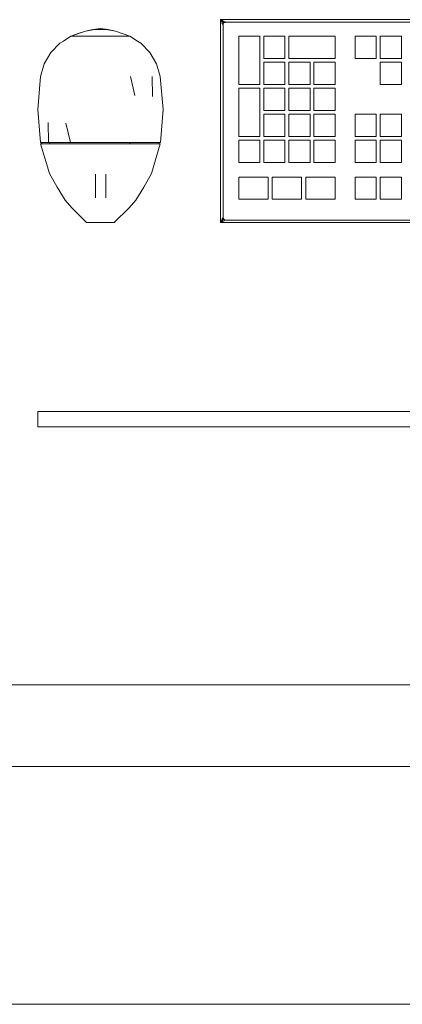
# Model space of a CAD drawing. Header units: millimetres. Extents: x 2 to 902, y -447 to 199.
# Tile 894 of 1056: x 55.164 to 55.642, y 145.724 to 146.957. Entities that reach past the tile are written whole.
import ezdxf

# ---------------------------------------------------------------- set-up
doc = ezdxf.new("R2010")
doc.units = ezdxf.units.MM
doc.header["$MEASUREMENT"] = 0
for name, color, linetype, lineweight in [('IFC-Elemento construtivo genérico-Contorno', 253, 'Continuous', 5), ('IFC-Laje-Contorno', 134, 'Continuous', 5), ('IFC-Parede-Contorno', 42, 'Continuous', 5)]:
    doc.layers.add(name, color=color, linetype=linetype, lineweight=lineweight)

msp = doc.modelspace()

# ---------------------------------------------------------------- linework, layer by layer
at = {"layer": 'IFC-Elemento construtivo genérico-Contorno', "color": 7, "lineweight": 5}
for p, q in [((55.2459, 146.943), (55.2647, 146.9462)), ((55.2555, 146.9447), (55.2647, 146.9462)), ((55.2647, 146.9462), (55.274, 146.9447)), ((55.2647, 146.9462), (55.2836, 146.943)), ((55.4149, 146.9572), (55.4174, 146.9547)), ((55.4149, 146.7032), (55.4149, 146.9572)), ((55.4149, 146.9572), (56.1769, 146.9572)), ((55.4149, 146.9572), (55.4174, 146.9547)), ((55.4149, 146.9572), (55.4212, 146.954)), ((55.4149, 146.9572), (56.1769, 146.9572)), ((55.4149, 146.7032), (55.4149, 146.9572)), ((55.4149, 146.9572), (55.4186, 146.9553)), ((55.4149, 146.9572), (55.4174, 146.9521)), ((55.4168, 146.9534), (55.4181, 146.9508)), ((55.4174, 146.9547), (55.419, 146.9531)), ((55.4174, 146.9547), (55.419, 146.9531)), ((55.4174, 146.9521), (55.4181, 146.9508)), ((55.4181, 146.9508), (55.4187, 146.9523)), ((55.4181, 146.9508), (55.4187, 146.9523)), ((55.4181, 146.9508), (55.4184, 146.9516)), ((55.4181, 146.9508), (55.4184, 146.9516)), ((55.4181, 146.7095), (55.4181, 146.9508)), ((55.4181, 146.7095), (55.4181, 146.9508)), ((55.4184, 146.9516), (55.4187, 146.9523)), ((55.4184, 146.9516), (55.4187, 146.9523)), ((55.4186, 146.9553), (55.4199, 146.9546)), ((55.4187, 146.9523), (55.419, 146.9531)), ((55.4187, 146.9523), (55.419, 146.9531)), ((55.419, 146.9531), (55.4212, 146.954)), ((55.419, 146.9531), (55.4208, 146.9538)), ((55.419, 146.9531), (55.4208, 146.9538)), ((55.419, 146.9531), (55.4204, 146.9536)), ((55.419, 146.9531), (55.4204, 146.9536)), ((55.4199, 146.9546), (55.4209, 146.9542)), ((55.4204, 146.9536), (55.4212, 146.954)), ((55.4204, 146.9536), (55.4212, 146.954)), ((55.4206, 146.9543), (55.4212, 146.954)), ((55.4208, 146.9538), (55.4212, 146.954)), ((55.4208, 146.9538), (55.4212, 146.954)), ((55.4212, 146.954), (56.1705, 146.954)), ((55.4212, 146.954), (56.1705, 146.954)), ((55.2185, 146.9304), (55.2279, 146.9364)), ((55.2185, 146.9304), (55.2279, 146.9364)), ((55.2279, 146.9364), (55.2459, 146.943)), ((55.2279, 146.9364), (55.2369, 146.9397)), ((55.2279, 146.9364), (55.2369, 146.9397)), ((55.2279, 146.9364), (55.2387, 146.9364)), ((55.2312, 146.9364), (55.2345, 146.9364)), ((55.2345, 146.9364), (55.2387, 146.9364)), ((55.2369, 146.9397), (55.2459, 146.943)), ((55.2369, 146.9397), (55.2459, 146.943)), ((55.2387, 146.9364), (55.2647, 146.9364)), ((55.2452, 146.9364), (55.2582, 146.9364)), ((55.2452, 146.9364), (55.2517, 146.9364)), ((55.2459, 146.943), (55.2555, 146.9447)), ((55.2459, 146.943), (55.2555, 146.9447)), ((55.2517, 146.9364), (55.2582, 146.9364)), ((55.2517, 146.9364), (55.2582, 146.9364)), ((55.2555, 146.9447), (55.274, 146.9447)), ((55.2555, 146.9447), (55.274, 146.9447)), ((55.2582, 146.9364), (55.2647, 146.9364)), ((55.2647, 146.9364), (55.2712, 146.9364)), ((55.2647, 146.9364), (55.2908, 146.9364)), ((55.2712, 146.9364), (55.2778, 146.9364)), ((55.274, 146.9447), (55.2836, 146.943)), ((55.274, 146.9447), (55.2836, 146.943)), ((55.2778, 146.9364), (55.2843, 146.9364)), ((55.2836, 146.943), (55.3015, 146.9364)), ((55.2836, 146.943), (55.3015, 146.9364)), ((55.2908, 146.9364), (55.2983, 146.9364)), ((55.2908, 146.9364), (55.295, 146.9364)), ((55.2908, 146.9364), (55.3015, 146.9364)), ((55.2908, 146.9364), (55.295, 146.9364)), ((55.295, 146.9364), (55.2983, 146.9364)), ((55.3015, 146.9364), (55.311, 146.9304)), ((55.3015, 146.9364), (55.311, 146.9304)), ((55.4377, 146.8762), (55.4377, 146.9365)), ((55.4377, 146.9365), (55.4642, 146.9365)), ((55.4377, 146.8762), (55.4377, 146.9365)), ((55.4377, 146.9365), (55.4642, 146.9365)), ((55.4642, 146.8762), (55.4642, 146.9365)), ((55.4642, 146.8762), (55.4642, 146.9365)), ((55.4691, 146.9087), (55.4691, 146.9365)), ((55.4691, 146.9365), (55.4956, 146.9365)), ((55.4691, 146.9087), (55.4691, 146.9365)), ((55.4691, 146.9365), (55.4956, 146.9365)), ((55.4956, 146.9087), (55.4956, 146.9365)), ((55.4956, 146.9087), (55.4956, 146.9365)), ((55.5004, 146.9087), (55.5004, 146.9365)), ((55.5004, 146.9365), (55.5583, 146.9365)), ((55.5004, 146.9087), (55.5004, 146.9365)), ((55.5004, 146.9365), (55.5583, 146.9365)), ((55.5583, 146.9087), (55.5583, 146.9365)), ((55.5583, 146.9087), (55.5583, 146.9365)), ((55.5833, 146.9365), (55.6098, 146.9365)), ((55.5833, 146.9087), (55.5833, 146.9365)), ((55.5833, 146.9365), (55.6098, 146.9365)), ((55.5833, 146.9087), (55.5833, 146.9365)), ((55.6098, 146.9087), (55.6098, 146.9365)), ((55.6098, 146.9087), (55.6098, 146.9365)), ((55.6146, 146.9365), (55.6412, 146.9365)), ((55.6146, 146.9087), (55.6146, 146.9365)), ((55.6146, 146.9365), (55.6412, 146.9365)), ((55.6146, 146.9087), (55.6146, 146.9365)), ((55.6412, 146.9087), (55.6412, 146.9365)), ((55.6412, 146.9087), (55.6412, 146.9365)), ((55.2028, 146.9159), (55.2141, 146.9276)), ((55.2028, 146.9159), (55.2141, 146.9276)), ((55.2141, 146.9276), (55.2185, 146.9304)), ((55.2141, 146.9276), (55.2185, 146.9304)), ((55.311, 146.9304), (55.3154, 146.9276)), ((55.311, 146.9304), (55.3154, 146.9276)), ((55.3154, 146.9276), (55.3267, 146.9159)), ((55.3154, 146.9276), (55.3267, 146.9159)), ((55.1945, 146.9018), (55.2028, 146.9159)), ((55.1945, 146.9018), (55.2028, 146.9159)), ((55.3267, 146.9159), (55.3349, 146.9018)), ((55.3267, 146.9159), (55.3349, 146.9018)), ((55.4691, 146.9087), (55.4956, 146.9087)), ((55.4691, 146.9087), (55.4956, 146.9087)), ((55.5004, 146.9087), (55.5583, 146.9087)), ((55.5004, 146.9087), (55.5583, 146.9087)), ((55.5833, 146.9087), (55.6098, 146.9087)), ((55.5833, 146.9087), (55.6098, 146.9087)), ((55.6146, 146.9087), (55.6412, 146.9087)), ((55.6146, 146.9087), (55.6412, 146.9087)), ((55.1899, 146.8861), (55.1945, 146.9018)), ((55.1899, 146.8861), (55.1945, 146.9018)), ((55.3349, 146.9018), (55.3396, 146.8861)), ((55.3349, 146.9018), (55.3396, 146.8861)), ((55.4691, 146.8762), (55.4691, 146.9039)), ((55.4691, 146.9039), (55.4956, 146.9039)), ((55.4691, 146.8762), (55.4691, 146.9039)), ((55.4691, 146.9039), (55.4956, 146.9039)), ((55.4956, 146.8762), (55.4956, 146.9039)), ((55.4956, 146.8762), (55.4956, 146.9039)), ((55.5004, 146.8762), (55.5004, 146.9039)), ((55.5004, 146.9039), (55.527, 146.9039)), ((55.5004, 146.8762), (55.5004, 146.9039)), ((55.5004, 146.9039), (55.527, 146.9039)), ((55.527, 146.8762), (55.527, 146.9039)), ((55.527, 146.8762), (55.527, 146.9039)), ((55.5318, 146.8762), (55.5318, 146.9039)), ((55.5318, 146.9039), (55.5583, 146.9039)), ((55.5318, 146.8762), (55.5318, 146.9039)), ((55.5318, 146.9039), (55.5583, 146.9039)), ((55.5583, 146.8762), (55.5583, 146.9039)), ((55.5583, 146.8762), (55.5583, 146.9039)), ((55.6146, 146.8762), (55.6146, 146.9039)), ((55.6146, 146.9039), (55.6412, 146.9039)), ((55.6146, 146.8762), (55.6146, 146.9039)), ((55.6146, 146.9039), (55.6412, 146.9039)), ((55.6412, 146.8762), (55.6412, 146.9039)), ((55.6412, 146.8762), (55.6412, 146.9039)), ((55.1863, 146.8448), (55.1899, 146.8861)), ((55.1863, 146.8448), (55.1899, 146.8861)), ((55.3022, 146.8861), (55.3078, 146.8621)), ((55.3022, 146.8861), (55.3078, 146.8621)), ((55.3296, 146.8861), (55.33, 146.8611)), ((55.3296, 146.8861), (55.33, 146.8611)), ((55.3396, 146.8861), (55.3432, 146.8448)), ((55.3396, 146.8861), (55.3432, 146.8448)), ((55.4377, 146.8762), (55.4642, 146.8762)), ((55.4377, 146.8762), (55.4642, 146.8762)), ((55.4691, 146.8762), (55.4956, 146.8762)), ((55.4691, 146.8762), (55.4956, 146.8762)), ((55.5004, 146.8762), (55.527, 146.8762)), ((55.5004, 146.8762), (55.527, 146.8762)), ((55.5318, 146.8762), (55.5583, 146.8762)), ((55.5318, 146.8762), (55.5583, 146.8762)), ((55.6146, 146.8762), (55.6412, 146.8762)), ((55.6146, 146.8762), (55.6412, 146.8762)), ((55.4377, 146.811), (55.4377, 146.8713)), ((55.4377, 146.8713), (55.4642, 146.8713)), ((55.4377, 146.811), (55.4377, 146.8713)), ((55.4377, 146.8713), (55.4642, 146.8713)), ((55.4642, 146.811), (55.4642, 146.8713)), ((55.4642, 146.811), (55.4642, 146.8713)), ((55.4691, 146.8436), (55.4691, 146.8713)), ((55.4691, 146.8713), (55.4956, 146.8713)), ((55.4691, 146.8436), (55.4691, 146.8713)), ((55.4691, 146.8713), (55.4956, 146.8713)), ((55.4956, 146.8436), (55.4956, 146.8713)), ((55.4956, 146.8436), (55.4956, 146.8713)), ((55.5004, 146.8436), (55.5004, 146.8713)), ((55.5004, 146.8713), (55.527, 146.8713)), ((55.5004, 146.8436), (55.5004, 146.8713)), ((55.5004, 146.8713), (55.527, 146.8713)), ((55.527, 146.8436), (55.527, 146.8713)), ((55.527, 146.8436), (55.527, 146.8713)), ((55.5318, 146.8436), (55.5318, 146.8713)), ((55.5318, 146.8713), (55.5583, 146.8713)), ((55.5318, 146.8436), (55.5318, 146.8713)), ((55.5318, 146.8713), (55.5583, 146.8713)), ((55.5583, 146.8436), (55.5583, 146.8713)), ((55.5583, 146.8436), (55.5583, 146.8713)), ((55.1863, 146.8448), (55.1896, 146.8035)), ((55.1863, 146.8448), (55.1896, 146.8035)), ((55.3399, 146.8035), (55.3432, 146.8448)), ((55.3399, 146.8035), (55.3432, 146.8448)), ((55.4691, 146.8436), (55.4956, 146.8436)), ((55.4691, 146.8436), (55.4956, 146.8436)), ((55.4691, 146.811), (55.4691, 146.8387)), ((55.4691, 146.8387), (55.4956, 146.8387)), ((55.4691, 146.811), (55.4691, 146.8387)), ((55.4691, 146.8387), (55.4956, 146.8387)), ((55.4956, 146.811), (55.4956, 146.8387)), ((55.4956, 146.811), (55.4956, 146.8387)), ((55.5004, 146.8436), (55.527, 146.8436)), ((55.5004, 146.8436), (55.527, 146.8436)), ((55.5004, 146.811), (55.5004, 146.8387)), ((55.5004, 146.8387), (55.527, 146.8387)), ((55.5004, 146.811), (55.5004, 146.8387)), ((55.5004, 146.8387), (55.527, 146.8387)), ((55.527, 146.811), (55.527, 146.8387)), ((55.527, 146.811), (55.527, 146.8387)), ((55.5318, 146.8436), (55.5583, 146.8436)), ((55.5318, 146.8436), (55.5583, 146.8436)), ((55.5318, 146.811), (55.5318, 146.8387)), ((55.5318, 146.8387), (55.5583, 146.8387)), ((55.5318, 146.811), (55.5318, 146.8387)), ((55.5318, 146.8387), (55.5583, 146.8387)), ((55.5583, 146.811), (55.5583, 146.8387)), ((55.5583, 146.811), (55.5583, 146.8387)), ((55.5833, 146.8387), (55.6098, 146.8387)), ((55.5833, 146.811), (55.5833, 146.8387)), ((55.5833, 146.8387), (55.6098, 146.8387)), ((55.5833, 146.811), (55.5833, 146.8387)), ((55.6098, 146.811), (55.6098, 146.8387)), ((55.6098, 146.811), (55.6098, 146.8387)), ((55.6146, 146.8387), (55.6412, 146.8387)), ((55.6146, 146.811), (55.6146, 146.8387)), ((55.6146, 146.8387), (55.6412, 146.8387)), ((55.6146, 146.811), (55.6146, 146.8387)), ((55.6412, 146.811), (55.6412, 146.8387)), ((55.6412, 146.811), (55.6412, 146.8387)), ((55.1994, 146.8284), (55.1997, 146.8035)), ((55.1994, 146.8284), (55.1997, 146.8035)), ((55.2216, 146.8275), (55.2272, 146.8035)), ((55.2216, 146.8275), (55.2272, 146.8035)), ((55.4377, 146.811), (55.4642, 146.811)), ((55.4377, 146.811), (55.4642, 146.811)), ((55.4691, 146.811), (55.4956, 146.811)), ((55.4691, 146.811), (55.4956, 146.811)), ((55.5004, 146.811), (55.527, 146.811)), ((55.5004, 146.811), (55.527, 146.811)), ((55.5318, 146.811), (55.5583, 146.811)), ((55.5318, 146.811), (55.5583, 146.811)), ((55.5833, 146.811), (55.6098, 146.811)), ((55.5833, 146.811), (55.6098, 146.811)), ((55.6146, 146.811), (55.6412, 146.811)), ((55.6146, 146.811), (55.6412, 146.811)), ((55.1896, 146.8035), (55.1946, 146.8035)), ((55.1896, 146.8035), (55.1946, 146.8035)), ((55.1899, 146.8018), (55.201, 146.7646)), ((55.1899, 146.8018), (55.1999, 146.8018)), ((55.1899, 146.8018), (55.201, 146.7646)), ((55.1899, 146.8018), (55.1949, 146.8018)), ((55.1915, 146.8018), (55.1915, 146.8035)), ((55.1915, 146.8018), (55.1915, 146.8035)), ((55.1915, 146.8018), (55.1964, 146.8018)), ((55.194, 146.8018), (55.1964, 146.8018)), ((55.1946, 146.8035), (55.1997, 146.8035)), ((55.1946, 146.8035), (55.1997, 146.8035)), ((55.1949, 146.8018), (55.1999, 146.8018)), ((55.1964, 146.8018), (55.1989, 146.8018)), ((55.1964, 146.8018), (55.2013, 146.8018)), ((55.1989, 146.8018), (55.2013, 146.8018)), ((55.1997, 146.8035), (55.2134, 146.8035)), ((55.1997, 146.8035), (55.2134, 146.8035)), ((55.1999, 146.8018), (55.2136, 146.8018)), ((55.1999, 146.8018), (55.2136, 146.8018)), ((55.2013, 146.8018), (55.2013, 146.8035)), ((55.2013, 146.8018), (55.2013, 146.8035)), ((55.2013, 146.8018), (55.2214, 146.8018)), ((55.208, 146.8018), (55.2147, 146.8018)), ((55.2134, 146.8035), (55.2272, 146.8035)), ((55.2134, 146.8035), (55.2272, 146.8035)), ((55.2136, 146.8018), (55.2273, 146.8018)), ((55.2136, 146.8018), (55.2273, 146.8018)), ((55.2214, 146.8018), (55.2281, 146.8018)), ((55.2214, 146.8018), (55.2281, 146.8018)), ((55.2272, 146.8035), (55.246, 146.8035)), ((55.2272, 146.8035), (55.246, 146.8035)), ((55.2273, 146.8018), (55.246, 146.8018)), ((55.2273, 146.8018), (55.246, 146.8018)), ((55.2281, 146.8018), (55.2556, 146.8018)), ((55.2373, 146.8018), (55.2464, 146.8018)), ((55.246, 146.8035), (55.2647, 146.8035)), ((55.246, 146.8035), (55.2647, 146.8035)), ((55.246, 146.8018), (55.2647, 146.8018)), ((55.246, 146.8018), (55.2647, 146.8018)), ((55.2556, 146.8018), (55.2647, 146.8018)), ((55.2556, 146.8018), (55.2647, 146.8018)), ((55.2647, 146.8035), (55.2835, 146.8035)), ((55.2647, 146.8035), (55.2835, 146.8035)), ((55.2647, 146.8018), (55.2835, 146.8018)), ((55.2647, 146.8018), (55.2739, 146.8018)), ((55.2647, 146.8018), (55.2835, 146.8018)), ((55.2647, 146.8018), (55.3014, 146.8018)), ((55.2831, 146.8018), (55.2922, 146.8018)), ((55.2835, 146.8035), (55.3023, 146.8035)), ((55.2835, 146.8035), (55.3023, 146.8035)), ((55.2835, 146.8018), (55.3022, 146.8018)), ((55.2835, 146.8018), (55.3022, 146.8018)), ((55.3014, 146.8018), (55.3014, 146.8035)), ((55.3014, 146.8018), (55.3014, 146.8035)), ((55.3014, 146.8018), (55.3081, 146.8018)), ((55.3014, 146.8018), (55.3282, 146.8018)), ((55.3022, 146.8018), (55.3159, 146.8018)), ((55.3022, 146.8018), (55.3159, 146.8018)), ((55.3023, 146.8035), (55.3161, 146.8035)), ((55.3023, 146.8035), (55.3161, 146.8035)), ((55.3148, 146.8018), (55.3215, 146.8018)), ((55.3159, 146.8018), (55.3296, 146.8018)), ((55.3159, 146.8018), (55.3296, 146.8018)), ((55.3161, 146.8035), (55.3298, 146.8035)), ((55.3161, 146.8035), (55.3298, 146.8035)), ((55.3282, 146.8018), (55.3306, 146.8018)), ((55.3282, 146.8018), (55.3363, 146.8018)), ((55.3285, 146.7646), (55.3396, 146.8018)), ((55.3285, 146.7646), (55.3396, 146.8018)), ((55.3296, 146.8018), (55.3396, 146.8018)), ((55.3296, 146.8018), (55.3346, 146.8018)), ((55.3298, 146.8035), (55.3348, 146.8035)), ((55.3298, 146.8035), (55.3348, 146.8035)), ((55.3306, 146.8018), (55.3331, 146.8018)), ((55.3331, 146.8018), (55.3346, 146.8018)), ((55.3346, 146.8018), (55.3363, 146.8018)), ((55.3346, 146.8018), (55.3396, 146.8018)), ((55.3348, 146.8035), (55.3399, 146.8035)), ((55.3348, 146.8035), (55.3399, 146.8035)), ((55.338, 146.8018), (55.338, 146.8035)), ((55.338, 146.8018), (55.338, 146.8035)), ((55.4377, 146.7784), (55.4377, 146.8062)), ((55.4377, 146.8062), (55.4642, 146.8062)), ((55.4377, 146.8062), (55.4642, 146.8062)), ((55.4377, 146.7784), (55.4377, 146.8062)), ((55.4642, 146.7784), (55.4642, 146.8062)), ((55.4642, 146.7784), (55.4642, 146.8062)), ((55.4691, 146.7784), (55.4691, 146.8062)), ((55.4691, 146.8062), (55.4956, 146.8062)), ((55.4691, 146.7784), (55.4691, 146.8062)), ((55.4691, 146.8062), (55.4956, 146.8062)), ((55.4956, 146.7784), (55.4956, 146.8062)), ((55.4956, 146.7784), (55.4956, 146.8062)), ((55.5004, 146.7784), (55.5004, 146.8062)), ((55.5004, 146.8062), (55.527, 146.8062)), ((55.5004, 146.7784), (55.5004, 146.8062)), ((55.5004, 146.8062), (55.527, 146.8062)), ((55.527, 146.7784), (55.527, 146.8062)), ((55.527, 146.7784), (55.527, 146.8062)), ((55.5318, 146.7784), (55.5318, 146.8062)), ((55.5318, 146.8062), (55.5583, 146.8062)), ((55.5318, 146.7784), (55.5318, 146.8062)), ((55.5318, 146.8062), (55.5583, 146.8062)), ((55.5583, 146.7784), (55.5583, 146.8062)), ((55.5583, 146.7784), (55.5583, 146.8062)), ((55.5833, 146.7784), (55.5833, 146.8062)), ((55.5833, 146.8062), (55.6098, 146.8062)), ((55.5833, 146.7784), (55.5833, 146.8062)), ((55.5833, 146.8062), (55.6098, 146.8062)), ((55.6098, 146.7784), (55.6098, 146.8062)), ((55.6098, 146.7784), (55.6098, 146.8062)), ((55.6146, 146.7784), (55.6146, 146.8062)), ((55.6146, 146.8062), (55.6412, 146.8062)), ((55.6146, 146.7784), (55.6146, 146.8062)), ((55.6146, 146.8062), (55.6412, 146.8062)), ((55.6412, 146.7784), (55.6412, 146.8062)), ((55.6412, 146.7784), (55.6412, 146.8062)), ((55.4377, 146.7784), (55.4642, 146.7784)), ((55.4377, 146.7784), (55.4642, 146.7784)), ((55.4691, 146.7784), (55.4956, 146.7784)), ((55.4691, 146.7784), (55.4956, 146.7784)), ((55.5004, 146.7784), (55.527, 146.7784)), ((55.5004, 146.7784), (55.527, 146.7784)), ((55.5318, 146.7784), (55.5583, 146.7784)), ((55.5318, 146.7784), (55.5583, 146.7784)), ((55.5833, 146.7784), (55.6098, 146.7784)), ((55.5833, 146.7784), (55.6098, 146.7784)), ((55.6146, 146.7784), (55.6412, 146.7784)), ((55.6146, 146.7784), (55.6412, 146.7784)), ((55.201, 146.7646), (55.2105, 146.7473)), ((55.201, 146.7646), (55.2105, 146.7473)), ((55.2587, 146.759), (55.2587, 146.7637)), ((55.2587, 146.759), (55.2587, 146.7637)), ((55.2714, 146.759), (55.2714, 146.7637)), ((55.2714, 146.759), (55.2714, 146.7637)), ((55.319, 146.7473), (55.3285, 146.7646)), ((55.319, 146.7473), (55.3285, 146.7646)), ((55.2587, 146.7539), (55.2587, 146.759)), ((55.2587, 146.7539), (55.2587, 146.759)), ((55.2587, 146.7488), (55.2587, 146.7539)), ((55.2587, 146.7488), (55.2587, 146.7539)), ((55.2587, 146.7441), (55.2587, 146.7488)), ((55.2587, 146.7441), (55.2587, 146.7488)), ((55.2714, 146.7539), (55.2714, 146.759)), ((55.2714, 146.7539), (55.2714, 146.759)), ((55.2714, 146.7488), (55.2714, 146.7539)), ((55.2714, 146.7488), (55.2714, 146.7539)), ((55.2714, 146.7441), (55.2714, 146.7488)), ((55.2714, 146.7441), (55.2714, 146.7488)), ((55.4377, 146.7602), (55.4745, 146.7602)), ((55.4377, 146.7324), (55.4377, 146.7602)), ((55.4377, 146.7602), (55.4745, 146.7602)), ((55.4377, 146.7324), (55.4377, 146.7602)), ((55.4745, 146.7324), (55.4745, 146.7602)), ((55.4745, 146.7324), (55.4745, 146.7602)), ((55.4796, 146.7602), (55.5164, 146.7602)), ((55.4796, 146.7324), (55.4796, 146.7602)), ((55.4796, 146.7602), (55.5164, 146.7602)), ((55.4796, 146.7324), (55.4796, 146.7602)), ((55.5164, 146.7324), (55.5164, 146.7602)), ((55.5164, 146.7324), (55.5164, 146.7602)), ((55.5216, 146.7324), (55.5216, 146.7602)), ((55.5216, 146.7602), (55.5583, 146.7602)), ((55.5216, 146.7324), (55.5216, 146.7602)), ((55.5216, 146.7602), (55.5583, 146.7602)), ((55.5583, 146.7324), (55.5583, 146.7602)), ((55.5583, 146.7324), (55.5583, 146.7602)), ((55.5833, 146.7324), (55.5833, 146.7602)), ((55.5833, 146.7602), (55.6098, 146.7602)), ((55.5833, 146.7324), (55.5833, 146.7602)), ((55.5833, 146.7602), (55.6098, 146.7602)), ((55.6098, 146.7324), (55.6098, 146.7602)), ((55.6098, 146.7324), (55.6098, 146.7602)), ((55.6146, 146.7324), (55.6146, 146.7602)), ((55.6146, 146.7602), (55.6412, 146.7602)), ((55.6146, 146.7324), (55.6146, 146.7602)), ((55.6146, 146.7602), (55.6412, 146.7602)), ((55.6412, 146.7324), (55.6412, 146.7602)), ((55.6412, 146.7324), (55.6412, 146.7602)), ((55.2105, 146.7473), (55.2205, 146.7311)), ((55.2105, 146.7473), (55.2205, 146.7311)), ((55.2587, 146.74), (55.2587, 146.7441)), ((55.2587, 146.74), (55.2587, 146.7441)), ((55.2587, 146.7369), (55.2587, 146.74)), ((55.2587, 146.7369), (55.2587, 146.74)), ((55.2587, 146.7349), (55.2587, 146.7369)), ((55.2587, 146.7349), (55.2587, 146.7369)), ((55.2714, 146.74), (55.2714, 146.7441)), ((55.2714, 146.74), (55.2714, 146.7441)), ((55.2714, 146.7369), (55.2714, 146.74)), ((55.2714, 146.7369), (55.2714, 146.74)), ((55.2714, 146.7349), (55.2714, 146.7369)), ((55.2714, 146.7349), (55.2714, 146.7369)), ((55.309, 146.7311), (55.319, 146.7473)), ((55.309, 146.7311), (55.319, 146.7473)), ((55.2205, 146.7311), (55.2289, 146.7215)), ((55.2205, 146.7311), (55.2289, 146.7215)), ((55.2587, 146.7343), (55.2587, 146.7349)), ((55.2587, 146.7343), (55.2587, 146.7349)), ((55.2714, 146.7343), (55.2714, 146.7349)), ((55.2714, 146.7343), (55.2714, 146.7349)), ((55.3005, 146.7215), (55.309, 146.7311)), ((55.3005, 146.7215), (55.309, 146.7311)), ((55.4377, 146.7324), (55.4745, 146.7324)), ((55.4377, 146.7324), (55.4745, 146.7324)), ((55.4796, 146.7324), (55.5164, 146.7324)), ((55.4796, 146.7324), (55.5164, 146.7324)), ((55.5216, 146.7324), (55.5583, 146.7324)), ((55.5216, 146.7324), (55.5583, 146.7324)), ((55.5833, 146.7324), (55.6098, 146.7324)), ((55.5833, 146.7324), (55.6098, 146.7324)), ((55.6146, 146.7324), (55.6412, 146.7324)), ((55.6146, 146.7324), (55.6412, 146.7324)), ((55.2289, 146.7215), (55.2474, 146.7032)), ((55.2289, 146.7215), (55.2474, 146.7032)), ((55.2821, 146.7032), (55.3005, 146.7215)), ((55.2821, 146.7032), (55.3005, 146.7215)), ((55.2474, 146.7032), (55.2498, 146.7032)), ((55.2474, 146.7032), (55.2498, 146.7032)), ((55.2498, 146.7032), (55.2522, 146.7032)), ((55.2498, 146.7032), (55.2522, 146.7032)), ((55.2522, 146.7032), (55.2542, 146.7032)), ((55.2522, 146.7032), (55.2542, 146.7032)), ((55.2542, 146.7032), (55.2561, 146.7032)), ((55.2542, 146.7032), (55.2561, 146.7032)), ((55.2561, 146.7032), (55.2604, 146.7032)), ((55.2561, 146.7032), (55.2604, 146.7032)), ((55.2604, 146.7032), (55.2647, 146.7032)), ((55.2604, 146.7032), (55.2647, 146.7032)), ((55.2647, 146.7032), (55.2691, 146.7032)), ((55.2647, 146.7032), (55.2691, 146.7032)), ((55.2691, 146.7032), (55.2734, 146.7032)), ((55.2691, 146.7032), (55.2734, 146.7032)), ((55.2734, 146.7032), (55.2753, 146.7032)), ((55.2734, 146.7032), (55.2753, 146.7032)), ((55.2753, 146.7032), (55.2773, 146.7032)), ((55.2753, 146.7032), (55.2773, 146.7032)), ((55.2773, 146.7032), (55.2797, 146.7032)), ((55.2773, 146.7032), (55.2797, 146.7032)), ((55.2797, 146.7032), (55.2821, 146.7032)), ((55.2797, 146.7032), (55.2821, 146.7032)), ((55.4149, 146.7032), (55.4181, 146.7095)), ((55.4149, 146.7032), (55.4212, 146.7063)), ((55.4149, 146.7032), (55.4174, 146.7056)), ((55.4149, 146.7032), (55.4174, 146.7056)), ((55.4149, 146.7032), (55.4186, 146.705)), ((55.4149, 146.7032), (56.1769, 146.7032)), ((55.4149, 146.7032), (56.1769, 146.7032)), ((55.4168, 146.7069), (55.4181, 146.7095)), ((55.4168, 146.7069), (55.4174, 146.7082)), ((55.4174, 146.7082), (55.4181, 146.7095)), ((55.4174, 146.7082), (55.4177, 146.7089)), ((55.4174, 146.7056), (55.419, 146.7073)), ((55.4174, 146.7056), (55.419, 146.7073)), ((55.4177, 146.7089), (55.4181, 146.7095)), ((55.4177, 146.7089), (55.4181, 146.7095)), ((55.4181, 146.7095), (55.419, 146.7073)), ((55.4181, 146.7095), (55.4184, 146.7087)), ((55.4181, 146.7095), (55.4182, 146.7091)), ((55.4181, 146.7095), (55.419, 146.7073)), ((55.4181, 146.7095), (55.4184, 146.7087)), ((55.4184, 146.7087), (55.419, 146.7073)), ((55.4186, 146.705), (55.4212, 146.7063)), ((55.4186, 146.705), (55.4212, 146.7063)), ((55.419, 146.7073), (55.4197, 146.707)), ((55.419, 146.7073), (55.4197, 146.707)), ((55.4197, 146.707), (55.4212, 146.7063)), ((55.4197, 146.707), (55.4204, 146.7067)), ((55.4197, 146.707), (55.4212, 146.7063)), ((55.4197, 146.707), (55.4204, 146.7067)), ((55.4199, 146.7057), (55.4212, 146.7063)), ((55.4199, 146.7057), (55.4212, 146.7063)), ((55.4204, 146.7067), (55.4212, 146.7063)), ((55.4204, 146.7067), (55.4212, 146.7063)), ((55.4212, 146.7063), (56.1705, 146.7063)), ((55.4212, 146.7063), (56.1705, 146.7063)), ((55.1863, 146.4666), (55.1867, 146.4666)), ((55.1863, 146.4476), (55.1863, 146.4666)), ((55.1863, 146.4666), (55.1867, 146.4666)), ((55.1863, 146.4476), (55.1863, 146.4666)), ((55.1867, 146.4666), (55.188, 146.4666)), ((55.1867, 146.4666), (55.188, 146.4666)), ((55.188, 146.4666), (55.19, 146.4666)), ((55.188, 146.4666), (55.19, 146.4666)), ((55.19, 146.4666), (55.1926, 146.4666)), ((55.19, 146.4666), (55.1926, 146.4666)), ((55.1926, 146.4666), (55.1957, 146.4666)), ((55.1926, 146.4666), (55.1957, 146.4666)), ((55.1957, 146.4666), (55.199, 146.4666)), ((55.1957, 146.4666), (55.199, 146.4666)), ((55.199, 146.4666), (56.3928, 146.4666)), ((55.199, 146.4666), (56.3928, 146.4666)), ((55.1863, 146.4476), (55.1867, 146.4476)), ((55.1863, 146.4476), (55.1867, 146.4476)), ((55.1867, 146.4476), (55.188, 146.4476)), ((55.1867, 146.4476), (55.188, 146.4476)), ((55.188, 146.4476), (55.19, 146.4476)), ((55.188, 146.4476), (55.19, 146.4476)), ((55.19, 146.4476), (55.1926, 146.4476)), ((55.19, 146.4476), (55.1926, 146.4476)), ((55.1926, 146.4476), (55.1957, 146.4476)), ((55.1926, 146.4476), (55.1957, 146.4476)), ((55.1957, 146.4476), (55.199, 146.4476)), ((55.1957, 146.4476), (55.199, 146.4476)), ((55.199, 146.4476), (56.3928, 146.4476)), ((55.199, 146.4476), (56.3928, 146.4476))]:
    msp.add_line(p, q, dxfattribs=at)
at = {"layer": 'IFC-Laje-Contorno', "color": 7, "lineweight": 5}
msp.add_line((50.7636, 146.0221), (58.861, 146.0221), dxfattribs=at)
at = {"layer": 'IFC-Parede-Contorno', "color": 7, "lineweight": 5}
for p, q in [((53.8498, 146.1244), (63.8889, 146.1244)), ((54.4248, 145.7244), (63.8889, 145.7244))]:
    msp.add_line(p, q, dxfattribs=at)

doc.saveas('drawing.dxf')
